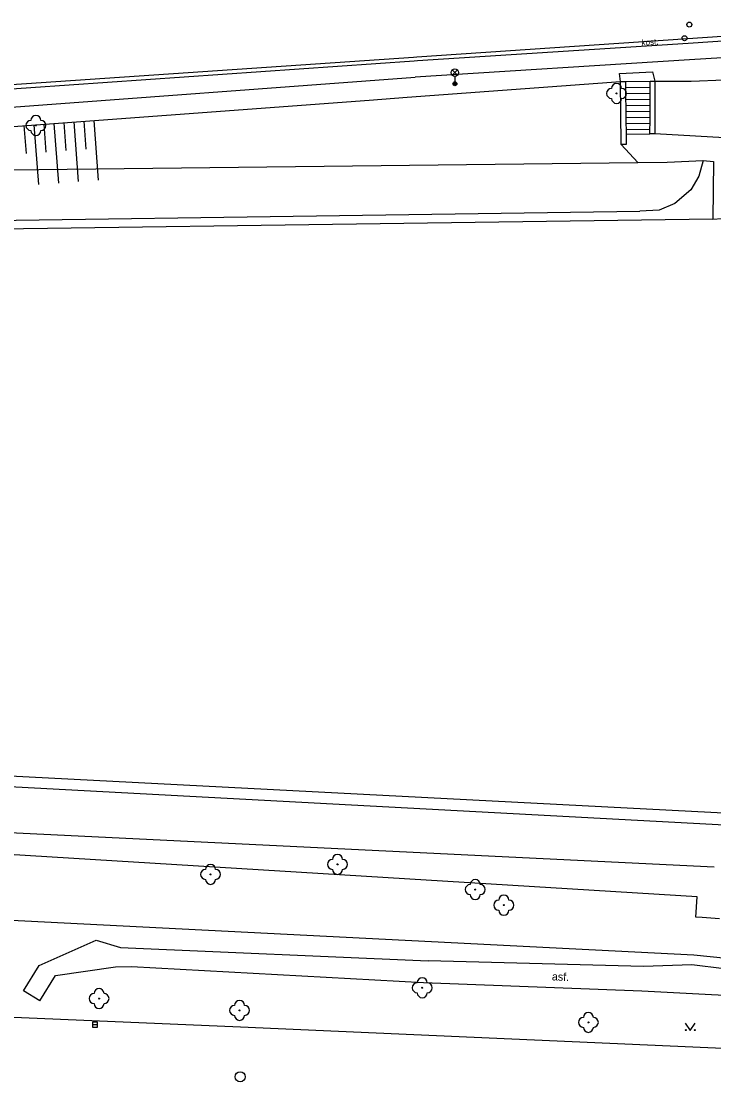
# Model space of a CAD drawing. Extents: x -599770 to -598493, y -1162076 to -1159209.
# Drawn here: x -599271.1 to -599236.5, y -1161630.9 to -1161577.9 of the extents above; entities that cross this region are included whole.
import ezdxf

# ---------------------------------------------------------------- set-up
doc = ezdxf.new("R2010")
doc.units = 0
doc.layers.add('Podklad', color=7, linetype='Continuous')

msp = doc.modelspace()

# ---------------------------------------------------------------- linework, layer by layer
at = {"layer": 'Podklad'}
for p, q in [((-599249.542, -1161580.58), (-599249.277, -1161580.315)), ((-599249.542, -1161580.315), (-599249.277, -1161580.58)), ((-599249.41, -1161580.635), (-599249.41, -1161581.01)), ((-599267.545, -1161628.04), (-599267.295, -1161628.04))]:
    msp.add_line(p, q, dxfattribs=at)
for points in [[(-599251.31, -1161579.66), (-599237.75, -1161578.74), (-599232.6, -1161578.39), (-599219.62, -1161577.88)], [(-599272.55, -1161581.33), (-599251.44, -1161579.86), (-599251.28, -1161579.85), (-599237.74, -1161578.97), (-599232.57, -1161578.63), (-599226.47, -1161578.35), (-599225.92, -1161578.33), (-599224.91, -1161578.3), (-599221.39, -1161578.17), (-599220.41, -1161578.14), (-599219.62, -1161578.1), (-599219.03, -1161578.08), (-599218.95, -1161578.08)], [(-599232.5, -1161579.49), (-599237.67, -1161579.81)], [(-599272.57, -1161581.11), (-599251.48, -1161579.67), (-599251.31, -1161579.66)], [(-599237.67, -1161579.81), (-599251.39, -1161580.67)], [(-599373.22, -1161589.11), (-599352.91, -1161587.76), (-599333.11, -1161586.36), (-599313.4, -1161585.12), (-599292.81, -1161583.64), (-599272.51, -1161582.25), (-599251.39, -1161580.67)], [(-599241.12, -1161580.89), (-599241.18, -1161580.49), (-599239.52, -1161580.41), (-599239.4, -1161580.87)], [(-599239.4, -1161580.87), (-599237.58, -1161580.87), (-599232.63, -1161580.68), (-599231.79, -1161580.77)], [(-599253.69, -1161581.82), (-599251.79, -1161581.68), (-599241.12, -1161580.89)], [(-599241.12, -1161580.89), (-599240.87, -1161580.89)], [(-599241.09, -1161584.04), (-599241.12, -1161580.89)], [(-599241.09, -1161584.04), (-599241.12, -1161580.89)], [(-599240.87, -1161580.89), (-599239.64, -1161580.87)], [(-599240.87, -1161580.89), (-599240.87, -1161581.19)], [(-599240.87, -1161581.19), (-599239.64, -1161581.17)], [(-599240.87, -1161581.19), (-599240.87, -1161581.49)], [(-599239.64, -1161581.17), (-599239.64, -1161580.87)], [(-599239.64, -1161580.87), (-599239.4, -1161580.87)], [(-599239.64, -1161581.47), (-599239.64, -1161581.17)], [(-599239.4, -1161580.87), (-599239.41, -1161583.51)], [(-599239.4, -1161580.87), (-599239.41, -1161583.51)], [(-599240.87, -1161581.49), (-599239.64, -1161581.47)], [(-599240.87, -1161581.49), (-599240.87, -1161581.79)], [(-599240.87, -1161581.79), (-599239.64, -1161581.77)], [(-599239.64, -1161581.77), (-599239.64, -1161581.47)], [(-599239.64, -1161582.07), (-599239.64, -1161581.77)], [(-599284.13, -1161584.07), (-599253.69, -1161581.82)], [(-599240.87, -1161581.79), (-599240.86, -1161582.09)], [(-599240.86, -1161582.09), (-599239.64, -1161582.07)], [(-599240.86, -1161582.09), (-599240.86, -1161582.39)], [(-599239.64, -1161582.37), (-599239.64, -1161582.07)], [(-599240.86, -1161582.39), (-599239.64, -1161582.37)], [(-599240.86, -1161582.39), (-599240.85, -1161582.69)], [(-599240.85, -1161582.69), (-599239.64, -1161582.67)], [(-599240.85, -1161582.69), (-599240.85, -1161582.99)], [(-599239.64, -1161582.67), (-599239.64, -1161582.37)], [(-599239.64, -1161582.97), (-599239.64, -1161582.67)], [(-599239.64, -1161582.97), (-599239.64, -1161582.67)], [(-599270.84, -1161584.5), (-599270.95, -1161583.1)], [(-599270.84, -1161584.5), (-599270.95, -1161583.1)], [(-599270.23, -1161586.04), (-599270.45, -1161583.06)], [(-599270.23, -1161586.04), (-599270.45, -1161583.06)], [(-599269.85, -1161584.42), (-599269.95, -1161583.02)], [(-599269.85, -1161584.42), (-599269.95, -1161583.02)], [(-599269.23, -1161585.97), (-599269.46, -1161582.99)], [(-599269.23, -1161585.97), (-599269.46, -1161582.99)], [(-599268.85, -1161584.35), (-599268.96, -1161582.95)], [(-599268.85, -1161584.35), (-599268.96, -1161582.95)], [(-599268.23, -1161585.89), (-599268.46, -1161582.91)], [(-599268.23, -1161585.89), (-599268.46, -1161582.91)], [(-599267.85, -1161584.27), (-599267.96, -1161582.88)], [(-599267.85, -1161584.27), (-599267.96, -1161582.88)], [(-599267.23, -1161585.82), (-599267.46, -1161582.84)], [(-599267.23, -1161585.82), (-599267.46, -1161582.84)], [(-599240.85, -1161582.99), (-599239.64, -1161582.97)], [(-599240.85, -1161582.99), (-599239.64, -1161582.97)], [(-599240.85, -1161582.99), (-599240.84, -1161583.29)], [(-599240.84, -1161583.29), (-599239.65, -1161583.27)], [(-599240.84, -1161583.29), (-599239.65, -1161583.27)], [(-599240.84, -1161583.29), (-599240.84, -1161583.53)], [(-599239.65, -1161583.27), (-599239.64, -1161582.97)], [(-599239.65, -1161583.51), (-599239.65, -1161583.27)], [(-599240.84, -1161583.53), (-599239.65, -1161583.51)], [(-599240.84, -1161583.53), (-599239.65, -1161583.51)], [(-599240.84, -1161583.53), (-599240.84, -1161584.04)], [(-599240.84, -1161583.53), (-599240.84, -1161584.04)], [(-599239.41, -1161583.51), (-599239.65, -1161583.51)], [(-599235.34, -1161583.75), (-599239.41, -1161583.51)], [(-599240.84, -1161584.04), (-599241.09, -1161584.04)], [(-599241.09, -1161584.04), (-599240.26, -1161584.95)], [(-599322.03, -1161586.87), (-599288.8, -1161585.51), (-599240.26, -1161584.95)], [(-599240.26, -1161584.95), (-599238.78, -1161584.93)], [(-599238.78, -1161584.93), (-599236.98, -1161584.85)], [(-599236.98, -1161584.85), (-599237.21, -1161585.63)], [(-599236.98, -1161584.85), (-599236.47, -1161584.89)], [(-599236.47, -1161584.89), (-599236.51, -1161587.77)], [(-599237.21, -1161585.63), (-599237.61, -1161586.31)], [(-599237.61, -1161586.31), (-599238.41, -1161586.99)], [(-599238.41, -1161586.99), (-599239.19, -1161587.33)], [(-599288.72, -1161588.07), (-599240.15, -1161587.37)], [(-599239.19, -1161587.33), (-599240.15, -1161587.37)], [(-599236.51, -1161587.77), (-599288.83, -1161588.51)], [(-599236.51, -1161587.77), (-599235.15, -1161587.67)], [(-599233.06, -1161617.62), (-599286.48, -1161614.85)], [(-599286.64, -1161615.34), (-599233.11, -1161618.21)], [(-599236.44, -1161620.17), (-599286.41, -1161617.74)], [(-599237.29, -1161621.65), (-599286.39, -1161618.64)], [(-599237.36, -1161622.67), (-599237.29, -1161621.65)], [(-599228.96, -1161625.43), (-599237.45, -1161624.57), (-599286.37, -1161622.09), (-599324.88, -1161622.87), (-599348.75, -1161623.7), (-599373.72, -1161624.57)], [(-599237.04, -1161622.69), (-599237.36, -1161622.67)], [(-599236.17, -1161622.76), (-599237.04, -1161622.69)], [(-599270.18, -1161626.86), (-599270.99, -1161626.36), (-599270.2, -1161625.08), (-599267.35, -1161623.82), (-599266.14, -1161624.19), (-599250.74, -1161624.85)], [(-599270.18, -1161626.86), (-599269.39, -1161625.58), (-599266.38, -1161625.15), (-599265.58, -1161625.14), (-599250.98, -1161625.93), (-599240.06, -1161626.36)], [(-599235.94, -1161625.25), (-599237.56, -1161625.05), (-599239.98, -1161625.13), (-599250.74, -1161624.85)], [(-599240.06, -1161626.36), (-599225.13, -1161627.13)], [(-599354.65, -1161628.06), (-599348.99, -1161627.96), (-599336.15, -1161627.74), (-599307.69, -1161626.85), (-599287.17, -1161627), (-599260.14, -1161628.15), (-599225.06, -1161629.7)], [(-599237.88, -1161627.965), (-599237.63, -1161628.34), (-599237.38, -1161627.965)]]:
    msp.add_lwpolyline(points, dxfattribs=at)
msp.add_lwpolyline([(-599267.545, -1161628.165), (-599267.295, -1161628.165), (-599267.295, -1161627.915), (-599267.545, -1161627.915)], close=True, dxfattribs=at)
for centre, radius in [((-599237.68, -1161578.05), 0.125), ((-599237.92, -1161578.73), 0.125), ((-599249.41, -1161580.448), 0.188), ((-599249.41, -1161581.01), 0.1), ((-599249.41, -1161581.01), 0.0723), ((-599249.41, -1161581.01), 0.0438), ((-599241.32, -1161581.49), 0.025), ((-599270.37, -1161583.09), 0.025), ((-599255.28, -1161620.03), 0.025), ((-599261.63, -1161620.53), 0.025), ((-599248.39, -1161621.29), 0.025), ((-599246.96, -1161622.07), 0.025), ((-599251.04, -1161626.2), 0.025), ((-599267.21, -1161626.74), 0.025), ((-599260.18, -1161627.33), 0.025), ((-599242.73, -1161627.93), 0.025), ((-599237.855, -1161628.315), 0.025), ((-599237.405, -1161628.315), 0.025), ((-599260.15, -1161630.65), 0.25)]:
    msp.add_circle(centre, radius, dxfattribs=at)
for centre, start, end in [((-599241.57, -1161581.49), 90, 270), ((-599241.32, -1161581.24), 0, 180), ((-599241.07, -1161581.49), 270, 90), ((-599241.32, -1161581.74), 180, 0), ((-599270.37, -1161582.84), 0, 180), ((-599270.62, -1161583.09), 90, 270), ((-599270.37, -1161583.34), 180, 0), ((-599270.12, -1161583.09), 270, 90), ((-599255.53, -1161620.03), 90, 270), ((-599255.28, -1161619.78), 0, 180), ((-599255.03, -1161620.03), 270, 90), ((-599261.88, -1161620.53), 90, 270), ((-599261.63, -1161620.28), 0, 180), ((-599261.38, -1161620.53), 270, 90), ((-599255.28, -1161620.28), 180, 0), ((-599261.63, -1161620.78), 180, 0), ((-599248.39, -1161621.04), 0, 180), ((-599248.64, -1161621.29), 90, 270), ((-599248.39, -1161621.54), 180, 0), ((-599248.14, -1161621.29), 270, 90), ((-599247.21, -1161622.07), 90, 270), ((-599246.96, -1161621.82), 0, 180), ((-599246.71, -1161622.07), 270, 90), ((-599246.96, -1161622.32), 180, 0), ((-599251.04, -1161625.95), 0, 180), ((-599267.21, -1161626.49), 0, 180), ((-599251.29, -1161626.2), 90, 270), ((-599250.79, -1161626.2), 270, 90), ((-599267.46, -1161626.74), 90, 270), ((-599266.96, -1161626.74), 270, 90), ((-599260.18, -1161627.08), 0, 180), ((-599251.04, -1161626.45), 180, 0), ((-599267.21, -1161626.99), 180, 0), ((-599260.43, -1161627.33), 90, 270), ((-599259.93, -1161627.33), 270, 90), ((-599260.18, -1161627.58), 180, 0), ((-599242.98, -1161627.93), 90, 270), ((-599242.73, -1161627.68), 0, 180), ((-599242.48, -1161627.93), 270, 90), ((-599242.73, -1161628.18), 180, 0)]:
    msp.add_arc(centre, 0.25, start, end, dxfattribs=at)

# ---------------------------------------------------------------- texts
for s, height, rotation, p in [('kost.', 0.3, 3.6174, (-599240.06, -1161579.1)), ('asf.', 0.4, 357.7352, (-599244.56, -1161625.83))]:
    msp.add_text(s, height=height, rotation=rotation, dxfattribs=at).set_placement(p)

doc.saveas('drawing.dxf')
